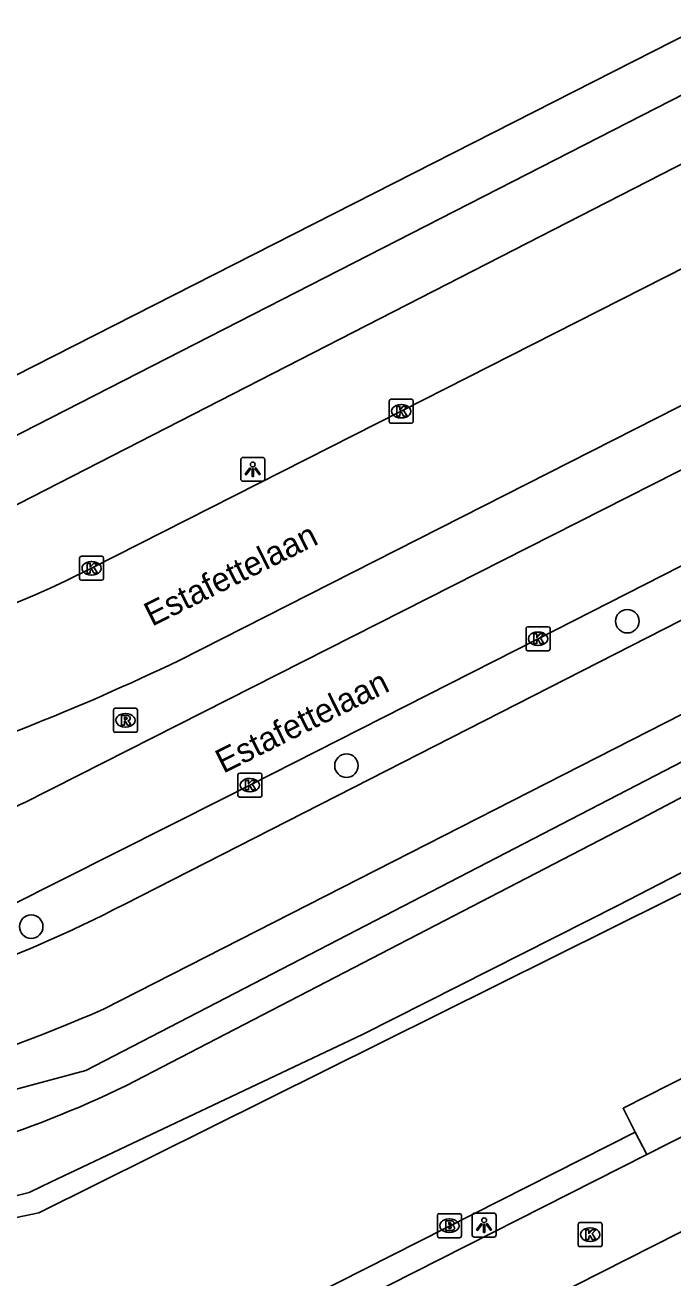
# Model space of a CAD drawing. Extents: x 158838 to 160074, y 386376 to 387776.
# Drawn here: x 159383.3 to 159410.2, y 386924.8 to 386977 of the extents above; entities that cross this region are included whole.
import ezdxf

# ---------------------------------------------------------------- set-up
doc = ezdxf.new("R2010")
doc.units = 0
for name, color, linetype in [('IMGEO_Boom', 7, 'Continuous'), ('IMGEO_Brandkraan', 7, 'Continuous'), ('IMGEO_Fietspad_gesloten', 7, 'Continuous'), ('IMGEO_Groenvoorziening', 7, 'Continuous'), ('IMGEO_Kolk', 7, 'Continuous'), ('IMGEO_Lichtpunt', 7, 'Continuous'), ('IMGEO_Openbare_ruimte_label', 7, 'Continuous'), ('IMGEO_Parkeervlak_open', 7, 'Continuous'), ('IMGEO_Rijbaan_lokaal_gesloten', 7, 'Continuous'), ('IMGEO_Rijbaan_lokaal_open', 7, 'Continuous'), ('IMGEO_Rioolput', 7, 'Continuous'), ('IMGEO_Voetpad_open', 7, 'Continuous'), ('IMGEO_Waterloop', 7, 'Continuous')]:
    doc.layers.add(name, color=color, linetype=linetype)

msp = doc.modelspace()

# ---------------------------------------------------------------- linework, layer by layer
at = {"layer": 'IMGEO_Boom'}
for centre in [(159408.319, 386952.174), (159396.629, 386946.159), (159383.508, 386939.459)]:
    msp.add_circle(centre, 0.489, dxfattribs=at)
at = {"layer": 'IMGEO_Brandkraan'}
for p, q in [((159400.412, 386926.582), (159400.412, 386927.434)), ((159400.487, 386927.508), (159401.339, 386927.508)), ((159400.9, 386927.288), (159400.925, 386927.288)), ((159401.413, 386927.434), (159401.413, 386926.582)), ((159401.339, 386926.508), (159400.487, 386926.508)), ((159400.923, 386926.728), (159400.898, 386926.728))]:
    msp.add_line(p, q, dxfattribs=at)
for points in [[(159400.412, 386926.582), (159400.412, 386927.434)], [(159400.487, 386927.508), (159401.339, 386927.508)], [(159400.76, 386927.208), (159400.76, 386926.808), (159400.973, 386926.808)], [(159400.991, 386927.208), (159400.76, 386927.208)], [(159400.939, 386927.127), (159400.885, 386927.127), (159400.885, 386927.051)], [(159400.885, 386927.051), (159400.938, 386927.051)], [(159401.413, 386927.434), (159401.413, 386926.582)], [(159401.339, 386926.508), (159400.487, 386926.508)], [(159400.947, 386926.975), (159400.885, 386926.975), (159400.885, 386926.894)], [(159400.885, 386926.894), (159400.947, 386926.894)]]:
    msp.add_lwpolyline(points, dxfattribs=at)
for centre, radius, start, end in [((159400.489, 386927.432), 0.0765, 91.552, 178.448), ((159400.489, 386927.432), 0.0765, 91.552, 178.448), ((159400.94, 386927.089), 0.0379, 267.8285, 90.9355), ((159400.995, 386927.063), 0.145, 59.4692, 91.5367), ((159401.02, 386927.11), 0.0922, 285.5137, 58.1501), ((159401.025, 386926.918), 0.105, 301.3115, 78.989), ((159401.337, 386927.432), 0.0765, 1.552, 88.448), ((159401.337, 386927.432), 0.0765, 1.552, 88.448), ((159400.489, 386926.584), 0.0765, 181.552, 268.448), ((159400.489, 386926.584), 0.0765, 181.552, 268.448), ((159400.948, 386926.934), 0.0404, 269.8759, 90.5077), ((159400.979, 386927.059), 0.251, 268.6676, 293.5347), ((159401.337, 386926.584), 0.0765, 271.552, 358.448), ((159401.337, 386926.584), 0.0765, 271.552, 358.448)]:
    msp.add_arc(centre, radius, start, end, dxfattribs=at)
for centre, major_axis, ratio, start_param, end_param in [((159400.899, 386927.008), (-0.387, 0.002), 0.722429, 4.712389, 7.853982), ((159400.924, 386927.008), (-0.39, 0.002), 0.717154, 1.570796, 4.712389)]:
    msp.add_ellipse(centre, major_axis=major_axis, ratio=ratio, start_param=start_param, end_param=end_param, dxfattribs=at)
at = {"layer": 'IMGEO_Fietspad_gesloten'}
for points in [[(159426.93, 386982.455), (159381.329, 386959.114)], [(159382.431, 386956.783), (159428.091, 386980.187)], [(159387.376, 386940.385), (159435.723, 386965.048)], [(159434.012, 386960.244), (159386.519, 386936.025)]]:
    msp.add_lwpolyline(points, dxfattribs=at)
for centre, radius, start, end in [((159363.347, 386986.442), 51.949, 280.6721, 297.5523), ((159362.835, 386989.408), 58.401, 276.67679, 293.92526)]:
    msp.add_arc(centre, radius, start, end, dxfattribs=at)
at = {"layer": 'IMGEO_Groenvoorziening'}
for points in [[(159332.172, 386900.099), (159339.03, 386909.825), (159341.407, 386912.222), (159344.595, 386914.968), (159353.41, 386920.761), (159367.113, 386928.324), (159370.995, 386929.506), (159385.785, 386933.475), (159425.412, 386953.997), (159434.793, 386958.672)], [(159375.595, 386925.829), (159383.823, 386927.545), (159414.812, 386942.941), (159437.136, 386954.065)]]:
    msp.add_lwpolyline(points, dxfattribs=at)
at = {"layer": 'IMGEO_Kolk'}
for p, q in [((159398.407, 386960.487), (159398.407, 386961.339)), ((159398.482, 386961.413), (159399.334, 386961.413)), ((159398.895, 386961.193), (159398.92, 386961.193)), ((159399.408, 386961.339), (159399.408, 386960.487)), ((159399.334, 386960.413), (159398.482, 386960.413)), ((159398.918, 386960.633), (159398.893, 386960.633)), ((159385.521, 386953.95), (159385.521, 386954.802)), ((159385.596, 386954.876), (159386.448, 386954.876)), ((159386.009, 386954.656), (159386.034, 386954.656)), ((159386.522, 386954.802), (159386.522, 386953.95)), ((159386.448, 386953.876), (159385.596, 386953.876)), ((159386.032, 386954.096), (159386.007, 386954.096)), ((159404.102, 386951.017), (159404.102, 386951.869)), ((159404.177, 386951.943), (159405.029, 386951.943)), ((159404.59, 386951.723), (159404.615, 386951.723)), ((159405.103, 386951.869), (159405.103, 386951.017)), ((159404.613, 386951.163), (159404.588, 386951.163)), ((159405.029, 386950.943), (159404.177, 386950.943)), ((159392.185, 386945.848), (159393.037, 386945.848)), ((159392.11, 386944.922), (159392.11, 386945.774)), ((159392.598, 386945.628), (159392.623, 386945.628)), ((159393.111, 386945.774), (159393.111, 386944.922)), ((159393.037, 386944.848), (159392.185, 386944.848)), ((159392.621, 386945.068), (159392.596, 386945.068)), ((159406.27, 386926.209), (159406.27, 386927.061)), ((159406.345, 386927.135), (159407.197, 386927.135)), ((159407.271, 386927.061), (159407.271, 386926.209)), ((159406.758, 386926.915), (159406.783, 386926.915)), ((159407.197, 386926.135), (159406.345, 386926.135)), ((159406.781, 386926.355), (159406.756, 386926.355))]:
    msp.add_line(p, q, dxfattribs=at)
for points in [[(159398.407, 386960.487), (159398.407, 386961.339)], [(159398.482, 386961.413), (159399.334, 386961.413)], [(159398.728, 386961.113), (159398.851, 386961.113), (159398.851, 386960.962), (159398.981, 386961.113), (159399.145, 386961.113), (159398.999, 386960.962), (159399.152, 386960.713), (159399, 386960.713), (159398.915, 386960.877), (159398.851, 386960.81), (159398.851, 386960.713), (159398.728, 386960.713), (159398.728, 386961.113)], [(159399.408, 386961.339), (159399.408, 386960.487)], [(159399.334, 386960.413), (159398.482, 386960.413)], [(159385.521, 386953.95), (159385.521, 386954.802)], [(159385.596, 386954.876), (159386.448, 386954.876)], [(159386.522, 386954.802), (159386.522, 386953.95)], [(159385.842, 386954.576), (159385.965, 386954.576), (159385.965, 386954.425), (159386.095, 386954.576), (159386.259, 386954.576), (159386.113, 386954.425), (159386.266, 386954.176), (159386.114, 386954.176), (159386.029, 386954.34), (159385.965, 386954.273), (159385.965, 386954.176), (159385.842, 386954.176), (159385.842, 386954.576)], [(159386.448, 386953.876), (159385.596, 386953.876)], [(159404.102, 386951.017), (159404.102, 386951.869)], [(159404.177, 386951.943), (159405.029, 386951.943)], [(159404.423, 386951.643), (159404.546, 386951.643), (159404.546, 386951.492), (159404.676, 386951.643), (159404.84, 386951.643), (159404.694, 386951.492), (159404.847, 386951.243), (159404.695, 386951.243), (159404.61, 386951.407), (159404.546, 386951.34), (159404.546, 386951.243), (159404.423, 386951.243), (159404.423, 386951.643)], [(159405.103, 386951.869), (159405.103, 386951.017)], [(159405.029, 386950.943), (159404.177, 386950.943)], [(159392.185, 386945.848), (159393.037, 386945.848)], [(159392.11, 386944.922), (159392.11, 386945.774)], [(159392.431, 386945.548), (159392.554, 386945.548), (159392.554, 386945.397), (159392.684, 386945.548), (159392.848, 386945.548), (159392.702, 386945.397), (159392.855, 386945.148), (159392.703, 386945.148), (159392.618, 386945.312), (159392.554, 386945.245), (159392.554, 386945.148), (159392.431, 386945.148), (159392.431, 386945.548)], [(159393.111, 386945.774), (159393.111, 386944.922)], [(159393.037, 386944.848), (159392.185, 386944.848)], [(159406.27, 386926.209), (159406.27, 386927.061)], [(159406.345, 386927.135), (159407.197, 386927.135)], [(159407.271, 386927.061), (159407.271, 386926.209)], [(159406.591, 386926.835), (159406.714, 386926.835), (159406.714, 386926.684), (159406.844, 386926.835), (159407.008, 386926.835), (159406.862, 386926.684), (159407.015, 386926.435), (159406.863, 386926.435), (159406.778, 386926.599), (159406.714, 386926.532), (159406.714, 386926.435), (159406.591, 386926.435), (159406.591, 386926.835)], [(159407.197, 386926.135), (159406.345, 386926.135)]]:
    msp.add_lwpolyline(points, dxfattribs=at)
for centre, start, end in [((159398.484, 386961.337), 91.552, 178.448), ((159398.484, 386961.337), 91.552, 178.448), ((159399.332, 386961.337), 1.552, 88.448), ((159399.332, 386961.337), 1.552, 88.448), ((159398.484, 386960.489), 181.552, 268.448), ((159398.484, 386960.489), 181.552, 268.448), ((159399.332, 386960.489), 271.552, 358.448), ((159399.332, 386960.489), 271.552, 358.448), ((159385.598, 386954.8), 91.552, 178.448), ((159385.598, 386954.8), 91.552, 178.448), ((159386.446, 386954.8), 1.552, 88.448), ((159386.446, 386954.8), 1.552, 88.448), ((159385.598, 386953.952), 181.552, 268.448), ((159385.598, 386953.952), 181.552, 268.448), ((159386.446, 386953.952), 271.552, 358.448), ((159386.446, 386953.952), 271.552, 358.448), ((159404.179, 386951.867), 91.552, 178.448), ((159404.179, 386951.867), 91.552, 178.448), ((159405.027, 386951.867), 1.552, 88.448), ((159405.027, 386951.867), 1.552, 88.448), ((159404.179, 386951.019), 181.552, 268.448), ((159404.179, 386951.019), 181.552, 268.448), ((159405.027, 386951.019), 271.552, 358.448), ((159405.027, 386951.019), 271.552, 358.448), ((159392.187, 386945.772), 91.552, 178.448), ((159392.187, 386945.772), 91.552, 178.448), ((159393.035, 386945.772), 1.552, 88.448), ((159393.035, 386945.772), 1.552, 88.448), ((159392.187, 386944.924), 181.552, 268.448), ((159392.187, 386944.924), 181.552, 268.448), ((159393.035, 386944.924), 271.552, 358.448), ((159393.035, 386944.924), 271.552, 358.448), ((159406.347, 386927.059), 91.552, 178.448), ((159406.347, 386927.059), 91.552, 178.448), ((159407.195, 386927.059), 1.552, 88.448), ((159407.195, 386927.059), 1.552, 88.448), ((159406.347, 386926.211), 181.552, 268.448), ((159406.347, 386926.211), 181.552, 268.448), ((159407.195, 386926.211), 271.552, 358.448), ((159407.195, 386926.211), 271.552, 358.448)]:
    msp.add_arc(centre, 0.0765, start, end, dxfattribs=at)
for centre, major_axis, ratio, start_param, end_param in [((159398.894, 386960.913), (-0.387, 0.002), 0.722429, 4.712389, 7.853982), ((159398.919, 386960.913), (-0.39, 0.002), 0.717154, 1.570796, 4.712389), ((159386.008, 386954.376), (-0.387, 0.002), 0.722429, 4.712389, 7.853982), ((159386.033, 386954.376), (-0.39, 0.002), 0.717154, 1.570796, 4.712389), ((159404.589, 386951.443), (-0.387, 0.002), 0.722429, 4.712389, 7.853982), ((159404.614, 386951.443), (-0.39, 0.002), 0.717154, 1.570796, 4.712389), ((159392.597, 386945.348), (-0.387, 0.002), 0.722429, 4.712389, 7.853982), ((159392.622, 386945.348), (-0.39, 0.002), 0.717154, 1.570796, 4.712389), ((159406.757, 386926.635), (-0.387, 0.002), 0.722429, 4.712389, 7.853982), ((159406.782, 386926.635), (-0.39, 0.002), 0.717154, 1.570796, 4.712389)]:
    msp.add_ellipse(centre, major_axis=major_axis, ratio=ratio, start_param=start_param, end_param=end_param, dxfattribs=at)
at = {"layer": 'IMGEO_Lichtpunt'}
for p, q in [((159392.231, 386958.899), (159392.231, 386958.092)), ((159392.231, 386958.899), (159392.231, 386958.092)), ((159393.133, 386958.994), (159392.325, 386958.994)), ((159393.133, 386958.994), (159392.325, 386958.994)), ((159393.227, 386958.092), (159393.227, 386958.899)), ((159393.227, 386958.092), (159393.227, 386958.899)), ((159392.325, 386957.998), (159393.133, 386957.998)), ((159392.325, 386957.998), (159393.133, 386957.998)), ((159402.763, 386927.532), (159401.955, 386927.532)), ((159402.763, 386927.532), (159401.955, 386927.532)), ((159401.861, 386927.437), (159401.861, 386926.63)), ((159401.861, 386927.437), (159401.861, 386926.63)), ((159402.857, 386926.63), (159402.857, 386927.437)), ((159402.857, 386926.63), (159402.857, 386927.437)), ((159401.955, 386926.536), (159402.763, 386926.536)), ((159401.955, 386926.536), (159402.763, 386926.536))]:
    msp.add_line(p, q, dxfattribs=at)
for points in [[(159392.605, 386958.563), (159392.644, 386958.535), (159392.456, 386958.273), (159392.418, 386958.3), (159392.605, 386958.563)], [(159392.707, 386958.515), (159392.754, 386958.515), (159392.754, 386958.193), (159392.707, 386958.193), (159392.707, 386958.515)], [(159392.817, 386958.535), (159392.855, 386958.562), (159393.042, 386958.3), (159393.003, 386958.272), (159392.817, 386958.535)], [(159402.235, 386927.101), (159402.274, 386927.073), (159402.086, 386926.811), (159402.048, 386926.838), (159402.235, 386927.101)], [(159402.337, 386927.053), (159402.384, 386927.053), (159402.384, 386926.731), (159402.337, 386926.731), (159402.337, 386927.053)], [(159402.447, 386927.073), (159402.485, 386927.1), (159402.672, 386926.838), (159402.633, 386926.81), (159402.447, 386927.073)]]:
    msp.add_lwpolyline(points, dxfattribs=at)
for centre in [(159392.73, 386958.697), (159402.36, 386927.235)]:
    msp.add_circle(centre, 0.0994, dxfattribs=at)
for centre, start, end in [((159392.325, 386958.899), 90, 180), ((159392.325, 386958.899), 90, 180), ((159393.133, 386958.899), 0, 90), ((159393.133, 386958.899), 0, 90), ((159392.325, 386958.092), 180, 270), ((159392.325, 386958.092), 180, 270), ((159393.133, 386958.092), 270, 0), ((159393.133, 386958.092), 270, 360), ((159401.955, 386927.437), 90, 180), ((159401.955, 386927.437), 90, 180), ((159402.763, 386927.437), 0, 90), ((159402.763, 386927.437), 0, 90), ((159401.955, 386926.63), 180, 270), ((159401.955, 386926.63), 180, 270), ((159402.763, 386926.63), 270, 0), ((159402.763, 386926.63), 270, 360)]:
    msp.add_arc(centre, 0.0946, start, end, dxfattribs=at)
at = {"layer": 'IMGEO_Parkeervlak_open'}
msp.add_lwpolyline([(159408.648, 386930.908), (159408.146, 386931.898), (159418.899, 386937.349), (159419.39, 386936.348)], dxfattribs=at)
at = {"layer": 'IMGEO_Rijbaan_lokaal_gesloten'}
for points in [[(159429.86, 386976.665), (159415.355, 386969.266), (159398.908, 386960.912), (159386.022, 386954.376), (159384.924, 386953.836)], [(159389.664, 386950.538), (159432.141, 386972.104)], [(159433.268, 386969.982), (159384.418, 386945.227)], [(159382.575, 386940.303), (159391.514, 386944.789), (159392.61, 386945.349), (159404.602, 386951.444), (159434.868, 386966.85)]]:
    msp.add_lwpolyline(points, dxfattribs=at)
for centre, radius, start, end in [((159367.73, 386990.355), 40.364, 264.1914, 295.2123), ((159346.049, 387041.588), 100.958, 291.62283, 295.59561), ((159368.684, 386984.869), 39.889, 277.1354, 291.419), ((159364.033, 386984.103), 43.897, 284.5894, 297.6707)]:
    msp.add_arc(centre, radius, start, end, dxfattribs=at)
at = {"layer": 'IMGEO_Rijbaan_lokaal_open'}
for points in [[(159459.796, 386951.717), (159454.78, 386949.145), (159387.788, 386915.226)], [(159419.853, 386935.405), (159409.125, 386929.969)], [(159409.125, 386929.969), (159384.416, 386917.449)]]:
    msp.add_lwpolyline(points, dxfattribs=at)
at = {"layer": 'IMGEO_Rioolput'}
for p, q in [((159386.927, 386947.621), (159386.927, 386948.473)), ((159387.002, 386948.547), (159387.854, 386948.547)), ((159387.928, 386948.473), (159387.928, 386947.621)), ((159387.415, 386948.327), (159387.44, 386948.327)), ((159387.854, 386947.547), (159387.002, 386947.547)), ((159387.438, 386947.767), (159387.413, 386947.767))]:
    msp.add_line(p, q, dxfattribs=at)
for points in [[(159386.927, 386947.621), (159386.927, 386948.473)], [(159387.002, 386948.547), (159387.854, 386948.547)], [(159387.928, 386948.473), (159387.928, 386947.621)], [(159387.516, 386948.245), (159387.264, 386948.247), (159387.264, 386947.847)], [(159387.264, 386947.847), (159387.388, 386947.847), (159387.388, 386948.009), (159387.399, 386948.009)], [(159387.442, 386948.166), (159387.388, 386948.166), (159387.388, 386948.085)], [(159387.388, 386948.085), (159387.44, 386948.085)], [(159387.446, 386947.98), (159387.517, 386947.847), (159387.657, 386947.847), (159387.592, 386947.973)], [(159387.854, 386947.547), (159387.002, 386947.547)]]:
    msp.add_lwpolyline(points, dxfattribs=at)
for centre, radius, start, end in [((159387.004, 386948.471), 0.0765, 91.552, 178.448), ((159387.004, 386948.471), 0.0765, 91.552, 178.448), ((159387.852, 386948.471), 0.0765, 1.552, 88.448), ((159387.852, 386948.471), 0.0765, 1.552, 88.448), ((159387.398, 386947.956), 0.0533, 26.0293, 88.6989), ((159387.424, 386948.274), 0.19, 274.7715, 282.9687), ((159387.448, 386948.07), 0.0964, 77.0061, 93.1865), ((159387.462, 386948.127), 0.0378, 276.6634, 79.6772), ((159387.515, 386948.135), 0.109, 350.3612, 89.416), ((159387.513, 386948.135), 0.112, 277.5842, 350.9817), ((159387.497, 386947.92), 0.108, 29.5134, 73.7905), ((159387.004, 386947.623), 0.0765, 181.552, 268.448), ((159387.004, 386947.623), 0.0765, 181.552, 268.448), ((159387.852, 386947.623), 0.0765, 271.552, 358.448), ((159387.852, 386947.623), 0.0765, 271.552, 358.448)]:
    msp.add_arc(centre, radius, start, end, dxfattribs=at)
for centre, major_axis, ratio, start_param, end_param in [((159387.414, 386948.047), (-0.387, 0.002), 0.722429, 4.712389, 7.853982), ((159387.439, 386948.047), (-0.39, 0.002), 0.717154, 1.570796, 4.712389)]:
    msp.add_ellipse(centre, major_axis=major_axis, ratio=ratio, start_param=start_param, end_param=end_param, dxfattribs=at)
at = {"layer": 'IMGEO_Voetpad_open'}
for points in [[(159463.326, 387003.338), (159456.761, 387000), (159380.296, 386961.115), (159378.735, 386960.331)], [(159383.953, 386918.403), (159408.648, 386930.908)], [(159408.648, 386930.908), (159409.125, 386929.969)]]:
    msp.add_lwpolyline(points, dxfattribs=at)
at = {"layer": 'IMGEO_Waterloop'}
msp.add_lwpolyline([(159329.252, 386895.292), (159329.559, 386895.829), (159332.269, 386896.343), (159334.364, 386897.636), (159342.31, 386907.883), (159345.062, 386910.614), (159347.074, 386912.4), (159349.703, 386914.207), (159364.692, 386922.482), (159368.82, 386924.762), (159370.134, 386925.09), (159383.419, 386928.396), (159384.343, 386928.827), (159397.3, 386934.967), (159407.957, 386940.347), (159419.477, 386946.302), (159435.657, 386954.536), (159435.349, 386955.342), (159436.161, 386955.67), (159435.524, 386957.108), (159434.364, 386956.666), (159434.099, 386957.264), (159408.678, 386943.835), (159387.446, 386932.829)], dxfattribs=at)
msp.add_arc((159368.063, 386972.771), 44.396, 278.3492, 295.8861, dxfattribs=at)

# ---------------------------------------------------------------- texts
at = {"layer": 'IMGEO_Openbare_ruimte_label'}
for p in [(159388.531, 386951.937), (159391.502, 386945.818)]:
    msp.add_text('Estafettelaan', height=1, rotation=26.4369, dxfattribs=at).set_placement(p)

doc.saveas('drawing.dxf')
